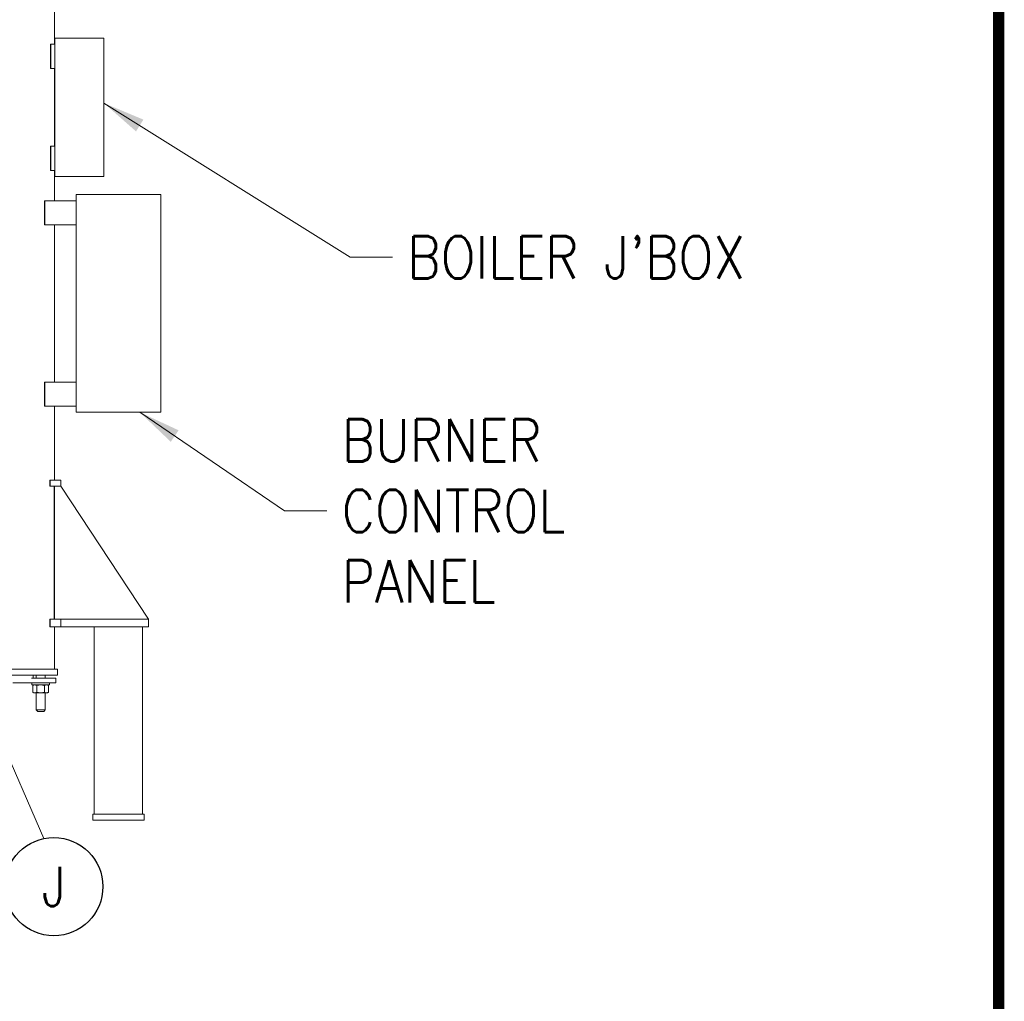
# Model space of a CAD drawing. Header units: inches. Extents: x 1 to 669, y 0 to 417.
# Tile 293 of 317: x 587 to 669, y 154 to 235. Entities that reach past the tile are written whole.
import ezdxf
from ezdxf.enums import TextEntityAlignment as Align

# ---------------------------------------------------------------- set-up
doc = ezdxf.new("R2010")
doc.units = ezdxf.units.IN
doc.header["$LTSCALE"] = 12
doc.header["$MEASUREMENT"] = 0
doc.layers.get('0').update_dxf_attribs({"linetype": 'CONTINUOUS'})
doc.layers.add('D', color=2, linetype='CONTINUOUS')
doc.layers.add('X', color=1, linetype='CONTINUOUS')
doc.layers.add('Leader', color=41, linetype='CONTINUOUS', lineweight=13)
doc.styles.get("Standard").update_dxf_attribs({"font": 'SIMPLEX.SHX', "width": 0.875})
doc.dimstyles.get("Standard").update_dxf_attribs({"dimscale": 28, "dimtxt": 0.125, "dimasz": 0.125, "dimexe": 0.04375, "dimexo": 0.0625, "dimgap": 0.04375, "dimtad": 0, "dimtih": 1, "dimtoh": 1, "dimdec": 4, "dimzin": 12, "dimdsep": 46, "dimlunit": 5, "dimtxsty": 'Standard', "dimcen": 0, "dimclrd": 256, "dimclre": 256, "dimclrt": 256, "dimadec": 1, "dimazin": 3, "dimtfac": 0.875, "dimtdec": 4, "dimtofl": 0, "dimtmove": 0, "dimatfit": 2, "dimfxl": 0, "dimtolj": 1, "dimtzin": 12, "dimlwd": 13, "dimlwe": 13, "dimarcsym": 0})

msp = doc.modelspace()

# ---------------------------------------------------------------- linework, layer by layer
at = {"lineweight": 0}
for p, q in [((590.02125, 232.96326), (590.02125, 237.05388)), ((594.11596, 233.46326), (590.05346, 233.46326)), ((590.05346, 222.02576), (590.05346, 233.46326)), ((594.11596, 233.46326), (594.11596, 222.02576)), ((590.05346, 232.96326), (589.69386, 232.96326)), ((590.05346, 230.96326), (589.69386, 230.96326)), ((590.02125, 224.52576), (590.02125, 230.96326)), ((590.05346, 224.52576), (589.69386, 224.52576)), ((590.05346, 222.52576), (589.69386, 222.52576)), ((590.02125, 220.02576), (590.02125, 222.52576)), ((590.05346, 222.02576), (594.11596, 222.02576)), ((591.81719, 220.02576), (589.20027, 220.02576)), ((598.81719, 220.52576), (591.81719, 220.52576)), ((591.81719, 202.52576), (591.81719, 220.52576)), ((598.81719, 220.52576), (598.81719, 202.52576)), ((591.81719, 218.02576), (589.20027, 218.02576)), ((590.02125, 205.02576), (590.02125, 218.02576)), ((591.81719, 205.02576), (589.20027, 205.02576)), ((591.81719, 203.02576), (589.20027, 203.02576)), ((590.02125, 196.90076), (590.02125, 203.02576)), ((591.81719, 202.52576), (598.81719, 202.52576)), ((589.65395, 196.90076), (590.56732, 196.90076)), ((590.56732, 196.40076), (589.65395, 196.40076)), ((590.56732, 196.40076), (590.56732, 196.90076)), ((597.81732, 185.40076), (590.56732, 196.40076)), ((589.65395, 185.40076), (590.56732, 185.40076)), ((590.56732, 185.40076), (597.72556, 185.40076)), ((590.56732, 184.77576), (590.56732, 185.40076)), ((597.81732, 185.40076), (597.72556, 185.40076)), ((597.81732, 184.77576), (597.81732, 185.40076)), ((590.56732, 184.77576), (589.65395, 184.77576)), ((590.02125, 181.27576), (590.02125, 184.77576)), ((597.72556, 184.77576), (590.56732, 184.77576)), ((593.31732, 169.27576), (593.31732, 184.77576)), ((597.31732, 169.27576), (597.31732, 184.77576)), ((597.72556, 184.77576), (597.81732, 184.77576)), ((590.27125, 181.27576), (547.74821, 181.27576)), ((590.27125, 180.77576), (590.27125, 181.27576)), ((547.74821, 180.77576), (590.27125, 180.77576)), ((586.59085, 180.15076), (588.13365, 180.15076)), ((588.27745, 180.52576), (588.13365, 180.52576)), ((588.27745, 180.15076), (588.13365, 180.15076)), ((588.14488, 179.97376), (588.14488, 180.15076)), ((588.27125, 180.77576), (588.27125, 180.52576)), ((589.76276, 180.52576), (588.27745, 180.52576)), ((589.76276, 180.15076), (588.27745, 180.15076)), ((588.52125, 180.77576), (588.52125, 180.52576)), ((589.27125, 180.77576), (589.27125, 180.52576)), ((589.61288, 179.97376), (589.61288, 180.15076)), ((589.76276, 180.52576), (590.12888, 180.52576)), ((589.76276, 180.15076), (590.12888, 180.15076)), ((590.12888, 180.52576), (590.12888, 180.15076)), ((588.14488, 179.97376), (589.61288, 179.97376)), ((588.31638, 179.97376), (588.22936, 179.92352)), ((588.22936, 179.359), (588.22936, 179.92352)), ((588.31638, 179.30876), (588.22936, 179.359)), ((588.31638, 179.30876), (588.39174, 179.30876)), ((588.39174, 179.30876), (588.87888, 179.30876)), ((588.52125, 179.30876), (588.52125, 177.90076)), ((588.55412, 179.359), (588.55412, 179.92352)), ((588.87888, 179.30876), (589.36602, 179.30876)), ((589.20364, 179.359), (589.20364, 179.92352)), ((589.27125, 179.30876), (589.27125, 177.90076)), ((589.36602, 179.30876), (589.44138, 179.30876)), ((589.44138, 179.97376), (589.5284, 179.92352)), ((589.44138, 179.30876), (589.5284, 179.359)), ((589.5284, 179.359), (589.5284, 179.92352)), ((588.52125, 177.90076), (589.27125, 177.90076)), ((588.64625, 177.77576), (588.52125, 177.90076)), ((589.14625, 177.77576), (588.64625, 177.77576)), ((589.14625, 177.77576), (589.27125, 177.90076)), ((593.19232, 169.27576), (593.44232, 169.27576)), ((593.19232, 169.27576), (593.19232, 168.77576)), ((593.44232, 168.77576), (593.19232, 168.77576)), ((593.44232, 169.27576), (597.19232, 169.27576)), ((597.19232, 168.77576), (593.44232, 168.77576)), ((597.19232, 169.27576), (597.44232, 169.27576)), ((597.44232, 168.77576), (597.19232, 168.77576)), ((597.44232, 168.77576), (597.44232, 169.27576))]:
    msp.add_line(p, q, dxfattribs=at)
for p, q in [((589.69386, 232.96326), (589.69386, 230.96326)), ((589.69386, 224.52576), (589.69386, 222.52576)), ((589.20027, 220.02576), (589.20027, 218.02576)), ((589.20027, 205.02576), (589.20027, 203.02576)), ((589.65395, 196.90076), (589.65395, 196.40076)), ((590.02125, 185.40076), (590.02125, 196.40076)), ((589.65395, 185.40076), (589.65395, 184.77576))]:
    msp.add_line(p, q)
for points in [[(588.39174, 179.97376), (588.31638, 179.97376), (588.22936, 179.92352)], [(588.22936, 179.359), (588.31638, 179.30876), (588.39174, 179.30876)], [(588.55412, 179.92352), (588.4671, 179.97376), (588.39174, 179.97376)], [(588.39174, 179.30876), (588.4671, 179.30876), (588.55412, 179.359)], [(588.87888, 179.97376), (588.72816, 179.97376), (588.55412, 179.92352)], [(588.55412, 179.359), (588.72816, 179.30876), (588.87888, 179.30876)], [(589.20364, 179.92352), (589.0296, 179.97376), (588.87888, 179.97376)], [(588.87888, 179.30876), (589.0296, 179.30876), (589.20364, 179.359)], [(589.36602, 179.97376), (589.29066, 179.97376), (589.20364, 179.92352)], [(589.20364, 179.359), (589.29066, 179.30876), (589.36602, 179.30876)], [(589.5284, 179.92352), (589.44138, 179.97376), (589.36602, 179.97376)], [(589.36602, 179.30876), (589.44138, 179.30876), (589.5284, 179.359)]]:
    msp.add_rational_spline(points, [1, 1.0379548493, 1], degree=2, dxfattribs=at)
at = {"layer": 'D'}
msp.add_circle((589.97145, 163.28116), 4.0625, dxfattribs=at)
at = {"layer": 'Leader'}
msp.add_line((589.15372, 167.2605), (582.07024, 183.52576), dxfattribs=at)
at = {"layer": 'X', "const_width": 0.924}
msp.add_lwpolyline([(667.72091, 416.31601), (0.97091, 416.31601), (668.17211, 416.31601), (668.17211, 1.1444), (0.97091, 1.1444), (0.97091, 416.31601), (0.97091, 2.15051)], dxfattribs=at)

# ---------------------------------------------------------------- texts
at = {"layer": 'D', "width": 0.875}
msp.add_text('J', height=3.25, dxfattribs=at).set_placement((589.97145, 163.28116), align=Align.MIDDLE)
at = {"layer": 'D', "char_height": 3.5, "attachment_point": 4}
for s, insert in [("\\A1;BOILER J'BOX", (619.22776, 215.34254)), ('\\A1;BURNER\\PCONTROL\\PPANEL', (613.8021, 194.36175))]:
    msp.add_mtext(s, dxfattribs=dict(at, insert=insert))

# ---------------------------------------------------------------- leaders
at = {"layer": 'D', "annotation_type": 0, "has_hookline": 1, "hookline_direction": 0}
for points, text_width in [([(594.11596, 228.10176), (614.50276, 215.34254), (618.00276, 215.34254)], 30.47917), ([(597.08375, 202.52576), (609.0771, 194.36175), (612.5771, 194.36175)], 20.125)]:
    msp.add_leader(points, dimstyle='Standard', override={"dimgap": 0.04375, "dimtad": 0, "dimarcsym": 1}, dxfattribs=dict(at, text_width=text_width))

doc.saveas('drawing.dxf')
